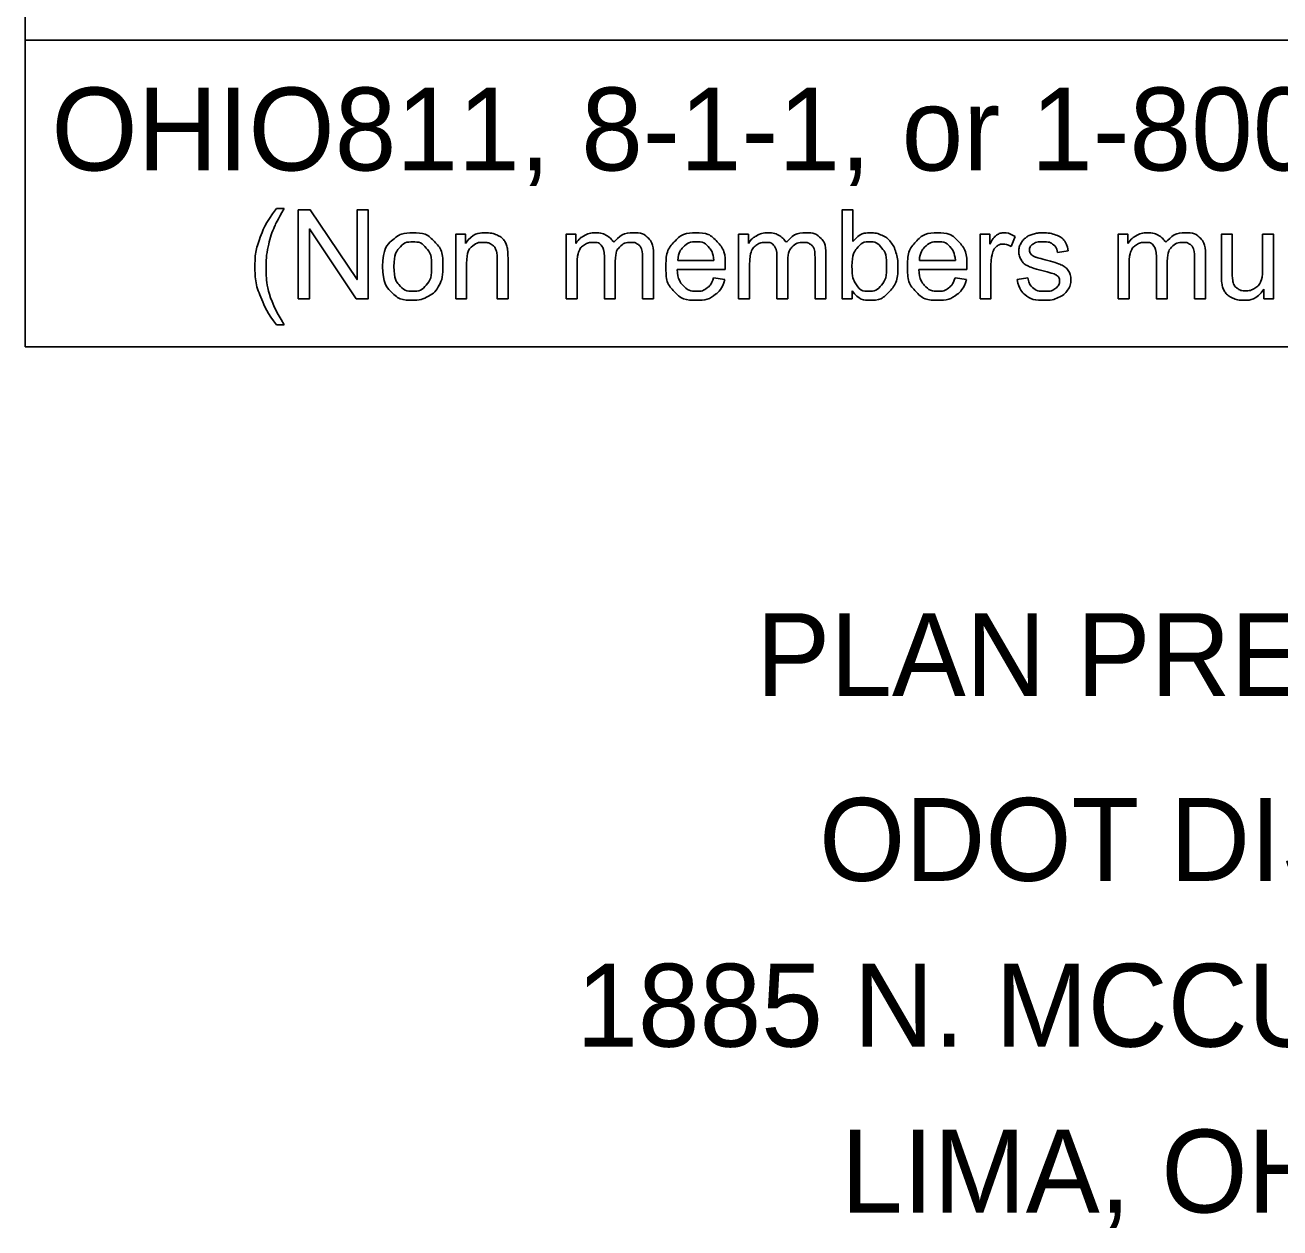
# Model space of a CAD drawing. Extents: x 2.4 to 73.1, y 4.5 to 25.6.
# Drawn here: x 42.236 to 44.355, y 4.66 to 6.691 of the extents above; entities that cross this region are included whole.
import ezdxf

# ---------------------------------------------------------------- set-up
doc = ezdxf.new("R2010")
doc.units = 0
doc.layers.add('SH_Data', color=7, linetype='Continuous')
doc.layers.add('SH_Text', color=7, linetype='Continuous')

msp = doc.modelspace()

# ---------------------------------------------------------------- linework, layer by layer
at = {"layer": 'SH_Data'}
for p, q in [((42.236, 6.1479), (42.236, 8.4854)), ((46.486, 6.6658), (42.236, 6.6658)), ((46.486, 6.1479), (42.236, 6.1479))]:
    msp.add_line(p, q, dxfattribs=at)
at = {"layer": 'SH_Text'}
for points in [[(42.6607, 6.3817), (42.6738, 6.3817)], [(42.6974, 6.229), (42.6974, 6.3792), (42.7177, 6.3792), (42.7967, 6.2613), (42.7967, 6.3792), (42.8157, 6.3792), (42.8157, 6.229), (42.7954, 6.229), (42.7164, 6.347), (42.7164, 6.229), (42.6974, 6.229)], [(43.6329, 6.229), (43.6158, 6.229), (43.6158, 6.3792), (43.6342, 6.3792), (43.6342, 6.3257)], [(42.9634, 6.229), (42.9634, 6.3379), (42.98, 6.3379), (42.98, 6.3224)], [(43.1498, 6.229), (43.1498, 6.3379), (43.1663, 6.3379), (43.1663, 6.3225)], [(43.4412, 6.229), (43.4412, 6.3379), (43.4576, 6.3379), (43.4576, 6.3225)], [(43.8489, 6.229), (43.8489, 6.3379), (43.8655, 6.3379), (43.8655, 6.3214)], [(44.0821, 6.229), (44.0821, 6.3379), (44.0986, 6.3379), (44.0986, 6.3225)], [(44.2565, 6.2705), (44.2565, 6.3379), (44.2749, 6.3379), (44.2749, 6.2776)], [(44.3262, 6.2796), (44.3262, 6.3379), (44.3446, 6.3379), (44.3446, 6.229), (44.3281, 6.229)], [(43.908, 6.3344), (43.9015, 6.3173)], [(43.0517, 6.2959), (43.0517, 6.229), (43.0333, 6.229), (43.0333, 6.2952)], [(43.2329, 6.2922), (43.2329, 6.229), (43.2144, 6.229), (43.2144, 6.2997)], [(43.2973, 6.3037), (43.2973, 6.229), (43.2789, 6.229), (43.2789, 6.2975)], [(43.5242, 6.2922), (43.5242, 6.229), (43.5058, 6.229), (43.5058, 6.2997)], [(43.5887, 6.3037), (43.5887, 6.229), (43.5702, 6.229), (43.5702, 6.2975)], [(43.9979, 6.3097), (43.9799, 6.3073)], [(44.1652, 6.2922), (44.1652, 6.229), (44.1468, 6.229), (44.1468, 6.2997)], [(44.2297, 6.3037), (44.2297, 6.229), (44.2112, 6.229), (44.2112, 6.2975)], [(42.9818, 6.2884), (42.9818, 6.229), (42.9634, 6.229)], [(43.1682, 6.2855), (43.1682, 6.229), (43.1498, 6.229)], [(43.4185, 6.2787), (43.3374, 6.2787)], [(43.3384, 6.2938), (43.3992, 6.2938)], [(43.4596, 6.2855), (43.4596, 6.229), (43.4412, 6.229)], [(43.8265, 6.2787), (43.7454, 6.2787)], [(43.7464, 6.2938), (43.8072, 6.2938)], [(43.8674, 6.286), (43.8674, 6.229), (43.8489, 6.229)], [(44.1006, 6.2855), (44.1006, 6.229), (44.0821, 6.229)], [(43.399, 6.2642), (43.418, 6.2618)], [(43.807, 6.2642), (43.826, 6.2618)], [(43.9115, 6.2615), (43.9297, 6.2644)], [(43.6329, 6.2427), (43.6329, 6.229)], [(44.3281, 6.229), (44.3281, 6.2451)], [(42.6738, 6.1849), (42.6607, 6.1849)]]:
    msp.add_lwpolyline(points, dxfattribs=at)
for points in [[(42.6607, 6.1849), (42.6454, 6.2041), (42.6348, 6.2299), (42.6243, 6.2557), (42.6243, 6.2834), (42.6243, 6.3078), (42.6322, 6.3301), (42.6414, 6.356), (42.6607, 6.3817)], [(42.6738, 6.3817), (42.6615, 6.3604), (42.6575, 6.3513), (42.6512, 6.3372), (42.6477, 6.3218), (42.6433, 6.3026), (42.6433, 6.2833), (42.6433, 6.234), (42.6738, 6.1849)], [(42.8399, 6.2835), (42.8399, 6.3137), (42.8567, 6.3282), (42.8707, 6.3403), (42.8909, 6.3403), (42.9133, 6.3403), (42.9275, 6.3256), (42.9417, 6.3109), (42.9417, 6.285), (42.9417, 6.264), (42.9354, 6.252), (42.9291, 6.2399), (42.9171, 6.2333), (42.9051, 6.2266), (42.8909, 6.2266), (42.868, 6.2266), (42.854, 6.2413), (42.8399, 6.2559), (42.8399, 6.2835)], [(42.98, 6.3224), (42.9919, 6.3403), (43.0146, 6.3403), (43.0244, 6.3403), (43.0326, 6.3367), (43.0409, 6.3332), (43.045, 6.3275), (43.0491, 6.3217), (43.0507, 6.3139), (43.0517, 6.3087), (43.0517, 6.2959)], [(43.1663, 6.3225), (43.1714, 6.3305), (43.1799, 6.3354), (43.1884, 6.3403), (43.1993, 6.3403), (43.2113, 6.3403), (43.2191, 6.3352), (43.2268, 6.3302), (43.23, 6.3212), (43.2429, 6.3403), (43.2636, 6.3403), (43.2799, 6.3403), (43.2886, 6.3313), (43.2973, 6.3224), (43.2973, 6.3037)], [(43.418, 6.2618), (43.4135, 6.2451), (43.4013, 6.2359), (43.3891, 6.2266), (43.3702, 6.2266), (43.3463, 6.2266), (43.3324, 6.2413), (43.3184, 6.256), (43.3184, 6.2825), (43.3184, 6.31), (43.3325, 6.3251), (43.3466, 6.3403), (43.3692, 6.3403), (43.391, 6.3403), (43.4048, 6.3254), (43.4186, 6.3106), (43.4186, 6.2836), (43.4186, 6.282), (43.4185, 6.2787)], [(43.4576, 6.3225), (43.4628, 6.3305), (43.4713, 6.3354), (43.4798, 6.3403), (43.4906, 6.3403), (43.5027, 6.3403), (43.5105, 6.3352), (43.5182, 6.3302), (43.5214, 6.3212), (43.5343, 6.3403), (43.555, 6.3403), (43.5712, 6.3403), (43.5799, 6.3313), (43.5887, 6.3224), (43.5887, 6.3037)], [(43.6342, 6.3257), (43.6459, 6.3403), (43.664, 6.3403), (43.6741, 6.3403), (43.683, 6.3362), (43.692, 6.3322), (43.6978, 6.3249), (43.7036, 6.3176), (43.7068, 6.3072), (43.7101, 6.2969), (43.7101, 6.2851), (43.7101, 6.2571), (43.6963, 6.2419), (43.6825, 6.2266), (43.6631, 6.2266), (43.6438, 6.2266), (43.6329, 6.2427)], [(43.826, 6.2618), (43.8215, 6.2451), (43.8093, 6.2359), (43.7971, 6.2266), (43.7782, 6.2266), (43.7543, 6.2266), (43.7403, 6.2413), (43.7264, 6.256), (43.7264, 6.2825), (43.7264, 6.31), (43.7405, 6.3251), (43.7546, 6.3403), (43.7772, 6.3403), (43.799, 6.3403), (43.8128, 6.3254), (43.8266, 6.3106), (43.8266, 6.2836), (43.8266, 6.282), (43.8265, 6.2787)], [(43.8655, 6.3214), (43.8719, 6.3329), (43.8772, 6.3366), (43.8826, 6.3403), (43.8891, 6.3403), (43.8984, 6.3403), (43.908, 6.3344)], [(43.9297, 6.2644), (43.9313, 6.2534), (43.9383, 6.2476), (43.9453, 6.2417), (43.958, 6.2417), (43.9707, 6.2417), (43.9769, 6.2469), (43.9831, 6.2521), (43.9831, 6.2591), (43.9831, 6.2653), (43.9776, 6.2689), (43.9738, 6.2714), (43.9587, 6.2752), (43.9384, 6.2803), (43.9306, 6.284), (43.9227, 6.2878), (43.9187, 6.2944), (43.9146, 6.301), (43.9146, 6.309), (43.9146, 6.3162), (43.918, 6.3224), (43.9213, 6.3286), (43.927, 6.3327), (43.9313, 6.3359), (43.9388, 6.3381), (43.9462, 6.3403), (43.9547, 6.3403), (43.9676, 6.3403), (43.9773, 6.3366), (43.987, 6.3329), (43.9916, 6.3266), (43.9962, 6.3203), (43.9979, 6.3097)], [(44.0986, 6.3225), (44.1038, 6.3305), (44.1123, 6.3354), (44.1208, 6.3403), (44.1316, 6.3403), (44.1437, 6.3403), (44.1515, 6.3352), (44.1592, 6.3302), (44.1624, 6.3212), (44.1753, 6.3403), (44.196, 6.3403), (44.2122, 6.3403), (44.2209, 6.3313), (44.2297, 6.3224), (44.2297, 6.3037)], [(42.8589, 6.2835), (42.8589, 6.2625), (42.868, 6.2521), (42.8771, 6.2417), (42.8909, 6.2417), (42.9046, 6.2417), (42.9136, 6.2522), (42.9227, 6.2626), (42.9227, 6.2841), (42.9227, 6.3043), (42.9136, 6.3147), (42.9045, 6.3251), (42.8909, 6.3251), (42.8771, 6.3251), (42.868, 6.3147), (42.8589, 6.3044), (42.8589, 6.2835)], [(43.0333, 6.2952), (43.0333, 6.3064), (43.0311, 6.312), (43.029, 6.3176), (43.0235, 6.3209), (43.018, 6.3243), (43.0107, 6.3243), (42.9989, 6.3243), (42.9903, 6.3168), (42.9818, 6.3093), (42.9818, 6.2884)], [(43.2144, 6.2997), (43.2144, 6.312), (43.2099, 6.3181), (43.2054, 6.3243), (43.1952, 6.3243), (43.1874, 6.3243), (43.1808, 6.3202), (43.1741, 6.3161), (43.1712, 6.3082), (43.1682, 6.3003), (43.1682, 6.2855)], [(43.2789, 6.2975), (43.2789, 6.3086), (43.2771, 6.3135), (43.2753, 6.3183), (43.2706, 6.3213), (43.2659, 6.3243), (43.2595, 6.3243), (43.248, 6.3243), (43.2404, 6.3166), (43.2329, 6.309), (43.2329, 6.2922)], [(43.3992, 6.2938), (43.3979, 6.3076), (43.3922, 6.3145), (43.3834, 6.3252), (43.3693, 6.3252), (43.3566, 6.3252), (43.348, 6.3166), (43.3393, 6.3081), (43.3384, 6.2938)], [(43.5058, 6.2997), (43.5058, 6.312), (43.5013, 6.3181), (43.4968, 6.3243), (43.4865, 6.3243), (43.4787, 6.3243), (43.4721, 6.3202), (43.4655, 6.3161), (43.4625, 6.3082), (43.4596, 6.3003), (43.4596, 6.2855)], [(43.5702, 6.2975), (43.5702, 6.3086), (43.5684, 6.3135), (43.5667, 6.3183), (43.5619, 6.3213), (43.5572, 6.3243), (43.5509, 6.3243), (43.5394, 6.3243), (43.5318, 6.3166), (43.5242, 6.309), (43.5242, 6.2922)], [(43.6326, 6.2843), (43.6326, 6.2647), (43.638, 6.256), (43.6466, 6.2417), (43.6615, 6.2417), (43.6735, 6.2417), (43.6823, 6.2522), (43.6911, 6.2628), (43.6911, 6.2836), (43.6911, 6.3049), (43.6827, 6.315), (43.6742, 6.3252), (43.6623, 6.3252), (43.6502, 6.3252), (43.6414, 6.3147), (43.6326, 6.3042), (43.6326, 6.2843)], [(43.8072, 6.2938), (43.8059, 6.3076), (43.8002, 6.3145), (43.7914, 6.3252), (43.7773, 6.3252), (43.7646, 6.3252), (43.756, 6.3166), (43.7473, 6.3081), (43.7464, 6.2938)], [(43.9015, 6.3173), (43.8948, 6.3213), (43.8881, 6.3213), (43.8821, 6.3213), (43.8773, 6.3176), (43.8725, 6.314), (43.8704, 6.3075), (43.8674, 6.2977), (43.8674, 6.286)], [(43.9799, 6.3073), (43.9786, 6.3157), (43.9727, 6.3205), (43.9668, 6.3252), (43.9561, 6.3252), (43.9433, 6.3252), (43.9379, 6.321), (43.9325, 6.3168), (43.9325, 6.3111), (43.9325, 6.3075), (43.9347, 6.3047), (43.937, 6.3017), (43.9418, 6.2997), (43.9446, 6.2987), (43.9581, 6.295), (43.9777, 6.2898), (43.9855, 6.2865), (43.9932, 6.2831), (43.9976, 6.2768), (44.0021, 6.2704), (44.0021, 6.261), (44.0021, 6.2518), (43.9967, 6.2437), (43.9913, 6.2355), (43.9811, 6.2311), (43.971, 6.2266), (43.9581, 6.2266), (43.9369, 6.2266), (43.9257, 6.2354), (43.9146, 6.2442), (43.9115, 6.2615)], [(44.1468, 6.2997), (44.1468, 6.312), (44.1423, 6.3181), (44.1378, 6.3243), (44.1275, 6.3243), (44.1197, 6.3243), (44.1131, 6.3202), (44.1065, 6.3161), (44.1035, 6.3082), (44.1006, 6.3003), (44.1006, 6.2855)], [(44.2112, 6.2975), (44.2112, 6.3086), (44.2094, 6.3135), (44.2077, 6.3183), (44.2029, 6.3213), (44.1982, 6.3243), (44.1919, 6.3243), (44.1804, 6.3243), (44.1728, 6.3166), (44.1652, 6.309), (44.1652, 6.2922)], [(43.3374, 6.2787), (43.3384, 6.2608), (43.3475, 6.2513), (43.3566, 6.2417), (43.3703, 6.2417), (43.3804, 6.2417), (43.3876, 6.2471), (43.3948, 6.2524), (43.399, 6.2642)], [(43.7454, 6.2787), (43.7464, 6.2608), (43.7555, 6.2513), (43.7646, 6.2417), (43.7783, 6.2417), (43.7884, 6.2417), (43.7956, 6.2471), (43.8028, 6.2524), (43.807, 6.2642)], [(44.2749, 6.2776), (44.2749, 6.2631), (44.276, 6.2581), (44.2778, 6.2508), (44.2834, 6.2467), (44.289, 6.2425), (44.2973, 6.2425), (44.3056, 6.2425), (44.3129, 6.2468), (44.3201, 6.251), (44.3231, 6.2584), (44.3262, 6.2657), (44.3262, 6.2796)], [(44.3281, 6.2451), (44.3154, 6.2266), (44.2936, 6.2266), (44.284, 6.2266), (44.2757, 6.2303), (44.2673, 6.234), (44.2633, 6.2396), (44.2592, 6.2452), (44.2576, 6.2533), (44.2565, 6.2587), (44.2565, 6.2705)]]:
    msp.add_open_spline(points, degree=3, dxfattribs=at)

# ---------------------------------------------------------------- texts
for s, p in [('OHIO811, 8-1-1, or 1-800-362-2764', (42.2805, 6.4457)), ('PLAN PREPARED BY:', (43.471, 5.5581)), ('ODOT DISTRICT 1', (43.577, 5.2461)), ('1885 N. MCCULLOUGH ST.', (43.167, 4.9661)), ('LIMA, OH 45801', (43.6141, 4.6861))]:
    msp.add_text(s, height=0.14, dxfattribs=at).set_placement(p)

doc.saveas('drawing.dxf')
